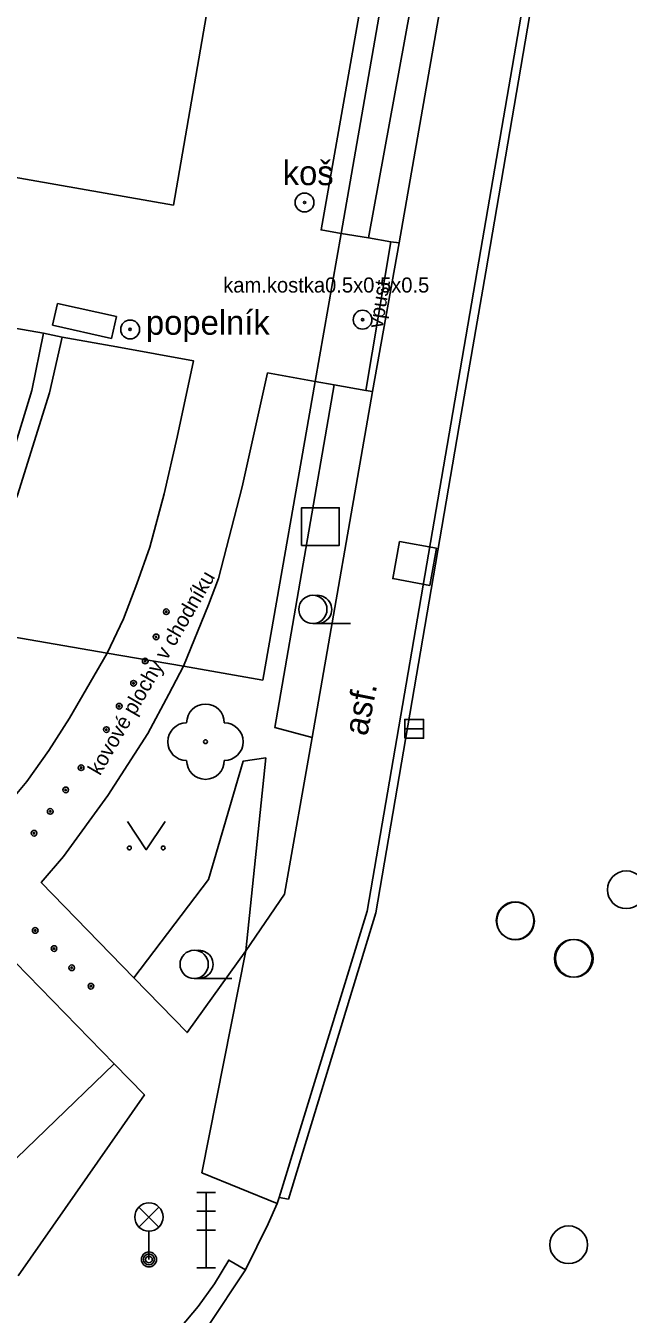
# Model space of a CAD drawing. Extents: x -596229 to -595156, y -1161237 to -1159376.
# Drawn here: x -595923.88 to -595907.89, y -1160301.87 to -1160267.67 of the extents above; entities that cross this region are included whole.
import ezdxf

# ---------------------------------------------------------------- set-up
doc = ezdxf.new("R2010")
doc.units = 0
for name, color, linetype in [('kanalizace - povrch.  znaky - skut. velikost', 7, 'Continuous'), ('Level 20', 7, 'Continuous'), ('Level 22', 7, 'Continuous'), ('Level 25', 7, 'Continuous'), ('Level 26', 7, 'Continuous'), ('Level 27', 7, 'Continuous'), ('Level 33', 7, 'Continuous'), ('Level 36', 7, 'Continuous'), ('TM - budovy zdene_ betonove - NP', 7, 'Continuous'), ('TM - budovy zdene_ betonove - VP', 7, 'Continuous'), ('TM - chodniky - VP', 7, 'Continuous'), ('TM - hranice souvisleho porostu (skupiny stromu_ kere)', 7, 'Continuous'), ('TM - komunikace - VP', 7, 'Continuous'), ('TM - lavicka', 7, 'Continuous'), ('TM - popis povrchu', 7, 'Continuous'), ('TM - poznamka', 7, 'Continuous'), ('TM - rozhrani kultur', 7, 'Continuous'), ('TM - rozhrani mezi zpev. plochami mezi sebou - VP', 7, 'Continuous')]:
    doc.layers.add(name, color=color, linetype=linetype)

msp = doc.modelspace()

# ---------------------------------------------------------------- linework, layer by layer
at = {"layer": 'kanalizace - povrch.  znaky - skut. velikost'}
for points in [[(-595914.85, -1160277.35), (-595914.19, -1160273.4)], [(-595914.68, -1160277.38), (-595913.97, -1160273.43)]]:
    msp.add_lwpolyline(points, dxfattribs=at)
at = {"layer": 'Level 20'}
for centre, radius in [((-595920.15, -1160283.22), 0.075), ((-595920.15, -1160283.22), 0.0204), ((-595920.42, -1160283.89), 0.075), ((-595920.42, -1160283.89), 0.0204), ((-595920.71, -1160284.53), 0.075), ((-595920.71, -1160284.53), 0.0204), ((-595921.02, -1160285.12), 0.075), ((-595921.02, -1160285.12), 0.0204), ((-595921.4, -1160285.73), 0.075), ((-595921.4, -1160285.73), 0.0204), ((-595921.74, -1160286.35), 0.075), ((-595921.74, -1160286.35), 0.0204), ((-595922.41, -1160287.36), 0.075), ((-595922.41, -1160287.36), 0.0204), ((-595922.82, -1160287.95), 0.075), ((-595922.82, -1160287.95), 0.0204), ((-595923.23, -1160288.52), 0.075), ((-595923.23, -1160288.52), 0.0204), ((-595923.66, -1160289.1), 0.075), ((-595923.66, -1160289.1), 0.0204), ((-595923.63, -1160291.68), 0.075), ((-595923.63, -1160291.68), 0.0204), ((-595923.13, -1160292.16), 0.075), ((-595923.13, -1160292.16), 0.0204), ((-595922.66, -1160292.67), 0.075), ((-595922.66, -1160292.67), 0.0204), ((-595922.15, -1160293.16), 0.075), ((-595922.15, -1160293.16), 0.0204)]:
    msp.add_circle(centre, radius, dxfattribs=at)
at = {"layer": 'Level 22'}
msp.add_circle((-595919.11, -1160286.67), 0.05, dxfattribs=at)
for centre, start, end in [((-595919.11, -1160286.17), 0, 180), ((-595919.61, -1160286.67), 90, 270), ((-595918.61, -1160286.67), 270, 90), ((-595919.11, -1160287.17), 180, 0)]:
    msp.add_arc(centre, 0.5, start, end, dxfattribs=at)
at = {"layer": 'Level 25'}
for centre, radius in [((-595916.48, -1160272.36), 0.25), ((-595916.48, -1160272.36), 0.0303), ((-595914.94, -1160275.47), 0.25), ((-595921.11, -1160275.73), 0.25), ((-595914.94, -1160275.47), 0.0303), ((-595921.11, -1160275.73), 0.0303)]:
    msp.add_circle(centre, radius, dxfattribs=at)
at = {"layer": 'Level 26'}
for points in [[(-595916.56, -1160281.46), (-595915.56, -1160281.46), (-595915.56, -1160280.46), (-595916.56, -1160280.46)], [(-595913.963, -1160281.359), (-595914.141, -1160282.343), (-595913.157, -1160282.521), (-595912.979, -1160281.537)]]:
    msp.add_lwpolyline(points, close=True, dxfattribs=at)
at = {"layer": 'Level 27'}
msp.add_line((-595913.82, -1160286.33), (-595913.32, -1160286.33), dxfattribs=at)
msp.add_lwpolyline([(-595913.82, -1160286.58), (-595913.32, -1160286.58), (-595913.32, -1160286.08), (-595913.82, -1160286.08)], close=True, dxfattribs=at)
for centre in [(-595907.94, -1160290.6), (-595910.89, -1160291.42), (-595910.88, -1160291.43), (-595909.35, -1160292.42), (-595909.32, -1160292.42), (-595909.47, -1160300.02)]:
    msp.add_circle(centre, 0.5, dxfattribs=at)
at = {"layer": 'Level 33'}
for p, q in [((-595919.34, -1160298.63), (-595918.84, -1160298.63)), ((-595919.09, -1160300.63), (-595919.09, -1160298.63)), ((-595920.875, -1160299.55), (-595920.345, -1160299.02)), ((-595920.875, -1160299.02), (-595920.345, -1160299.55)), ((-595919.34, -1160299.13), (-595918.84, -1160299.13)), ((-595920.61, -1160299.66), (-595920.61, -1160300.41)), ((-595919.34, -1160299.63), (-595918.84, -1160299.63)), ((-595919.34, -1160300.63), (-595918.84, -1160300.63))]:
    msp.add_line(p, q, dxfattribs=at)
for centre, radius in [((-595920.61, -1160299.285), 0.375), ((-595920.61, -1160300.41), 0.2), ((-595920.61, -1160300.41), 0.145), ((-595920.61, -1160300.41), 0.0876)]:
    msp.add_circle(centre, radius, dxfattribs=at)
at = {"layer": 'Level 36'}
for p, q in [((-595916.26, -1160283.535), (-595915.26, -1160283.535)), ((-595919.41, -1160292.955), (-595918.41, -1160292.955))]:
    msp.add_line(p, q, dxfattribs=at)
msp.add_lwpolyline([(-595921.18, -1160288.79), (-595920.68, -1160289.54), (-595920.18, -1160288.79)], dxfattribs=at)
for centre, radius in [((-595916.26, -1160283.16), 0.375), ((-595921.13, -1160289.49), 0.05), ((-595920.231, -1160289.49), 0.05), ((-595919.41, -1160292.58), 0.375)]:
    msp.add_circle(centre, radius, dxfattribs=at)
for centre in [(-595916.135, -1160283.16), (-595919.285, -1160292.58)]:
    msp.add_arc(centre, 0.375, 260.4059, 99.5941, dxfattribs=at)
at = {"layer": 'TM - budovy zdene_ betonove - NP'}
for points in [[(-595913.27, -1160260.32), (-595915.51, -1160273.18)], [(-595915.51, -1160273.18), (-595916.2, -1160277.11)], [(-595916.2, -1160277.11), (-595917.59, -1160285.04)], [(-595921.72, -1160284.32), (-595925.87, -1160283.6)], [(-595919.69, -1160284.67), (-595921.72, -1160284.32)], [(-595917.59, -1160285.04), (-595919.69, -1160284.67)]]:
    msp.add_lwpolyline(points, dxfattribs=at)
at = {"layer": 'TM - budovy zdene_ betonove - VP'}
for points in [[(-595917.77, -1160259.8), (-595919.96, -1160272.43)], [(-595943.64, -1160268.27), (-595919.96, -1160272.43)]]:
    msp.add_lwpolyline(points, dxfattribs=at)
at = {"layer": 'TM - chodniky - VP'}
for points in [[(-595915.51, -1160273.18), (-595916.04, -1160273.09), (-595913.77, -1160260.23)], [(-595911.73, -1160260.6), (-595913.97, -1160273.43)], [(-595914.78, -1160273.3), (-595915.51, -1160273.18)], [(-595914.19, -1160273.4), (-595914.78, -1160273.3)], [(-595913.97, -1160273.43), (-595914.19, -1160273.4)], [(-595925.14, -1160275.53), (-595923.41, -1160275.83)], [(-595923.41, -1160275.83), (-595922.91, -1160275.93)], [(-595922.91, -1160275.93), (-595921.46, -1160276.19), (-595919.43, -1160276.56), (-595919.86, -1160278.59), (-595920.21, -1160280.09), (-595920.59, -1160281.51)], [(-595917.46, -1160276.88), (-595918.14, -1160279.91), (-595918.76, -1160282.34)], [(-595917.46, -1160276.88), (-595916.2, -1160277.11)], [(-595916.28, -1160286.56), (-595914.68, -1160277.38)], [(-595916.2, -1160277.11), (-595915.69, -1160277.2)], [(-595915.69, -1160277.2), (-595914.85, -1160277.35)], [(-595914.68, -1160277.38), (-595914.85, -1160277.35)], [(-595920.59, -1160281.51), (-595920.93, -1160282.48), (-595921.29, -1160283.41), (-595921.72, -1160284.32)], [(-595918.76, -1160282.34), (-595919.03, -1160283.04), (-595919.69, -1160284.67)], [(-595921.72, -1160284.32), (-595922.72, -1160286.05), (-595923.27, -1160286.9), (-595923.85, -1160287.73), (-595924.83, -1160288.89), (-595926.25, -1160287.31), (-595927.57, -1160285.77)], [(-595919.69, -1160284.67), (-595920.08, -1160285.41), (-595920.64, -1160286.45), (-595921.7, -1160288.1), (-595922.88, -1160289.72), (-595923.47, -1160290.41), (-595921.01, -1160292.94)], [(-595918.04, -1160292.22), (-595917.01, -1160290.72), (-595916.28, -1160286.56)], [(-595934.36, -1160299.45), (-595934.35, -1160298.95), (-595934.11, -1160298.52), (-595933.74, -1160298.22), (-595932.85, -1160297.82), (-595931.09, -1160296.86), (-595929.42, -1160295.76), (-595928.62, -1160295.12), (-595927.06, -1160293.88), (-595926.31, -1160293.21), (-595924.82, -1160291.86), (-595921.53, -1160295.22)], [(-595921.01, -1160292.94), (-595919.6, -1160294.39), (-595918.04, -1160292.22)], [(-595921.53, -1160295.22), (-595920.73, -1160296.04), (-595924.08, -1160300.85)]]:
    msp.add_lwpolyline(points, dxfattribs=at)
at = {"layer": 'TM - hranice souvisleho porostu (skupiny stromu_ kere)'}
for points in [[(-595914.78, -1160273.3), (-595912.44, -1160260.47)], [(-595916.28, -1160286.56), (-595917.27, -1160286.29), (-595915.69, -1160277.2)], [(-595921.01, -1160292.94), (-595919.03, -1160290.33), (-595918.11, -1160287.19), (-595917.51, -1160287.1), (-595918.04, -1160292.22)], [(-595921.53, -1160295.22), (-595926.98, -1160300.47), (-595934.36, -1160299.45)]]:
    msp.add_lwpolyline(points, dxfattribs=at)
at = {"layer": 'TM - komunikace - VP'}
for points in [[(-595909.62, -1160260.9), (-595911.9, -1160274.17), (-595912.54, -1160277.93), (-595914.82, -1160291.17), (-595917.15, -1160298.77)], [(-595917.15, -1160298.77), (-595917.21, -1160298.93)], [(-595917.21, -1160298.93), (-595917.45, -1160299.47), (-595918.05, -1160300.69)], [(-595918.05, -1160300.69), (-595919.05, -1160302.19), (-595919.68, -1160302.93), (-595919.97, -1160303.19), (-595920.99, -1160304.08), (-595921.59, -1160304.52)]]:
    msp.add_lwpolyline(points, dxfattribs=at)
at = {"layer": 'TM - lavicka'}
for points in [[(-595923.04, -1160275.04), (-595923.17, -1160275.62)], [(-595923.04, -1160275.04), (-595921.47, -1160275.39)], [(-595923.17, -1160275.62), (-595921.6, -1160275.97)], [(-595921.47, -1160275.39), (-595921.6, -1160275.97)]]:
    msp.add_lwpolyline(points, dxfattribs=at)
at = {"layer": 'TM - rozhrani kultur'}
for points in [[(-595923.41, -1160275.83), (-595923.72, -1160277.35), (-595924.52, -1160279.99), (-595925.83, -1160282.8), (-595926.38, -1160283.51)], [(-595922.91, -1160275.93), (-595923.25, -1160277.41), (-595924.1, -1160280.13), (-595925.42, -1160283.03), (-595925.87, -1160283.6)]]:
    msp.add_lwpolyline(points, dxfattribs=at)
at = {"layer": 'TM - rozhrani mezi zpev. plochami mezi sebou - VP'}
for points in [[(-595914.59, -1160291.21), (-595912.32, -1160277.98), (-595911.67, -1160274.2), (-595909.4, -1160260.95)], [(-595914.59, -1160291.21), (-595916.91, -1160298.81), (-595917.15, -1160298.77)], [(-595918.04, -1160292.22), (-595919.21, -1160298.11)], [(-595919.21, -1160298.11), (-595917.21, -1160298.93)], [(-595920.28, -1160302.75), (-595920.021, -1160302.48), (-595919.77, -1160302.22), (-595919.3, -1160301.66), (-595918.87, -1160301.06), (-595918.49, -1160300.43), (-595918.05, -1160300.69)]]:
    msp.add_lwpolyline(points, dxfattribs=at)

# ---------------------------------------------------------------- texts
at = {"layer": 'TM - popis povrchu'}
msp.add_text('asf.', height=0.65, rotation=78.8805, dxfattribs=at).set_placement((-595914.82, -1160286.54))
at = {"layer": 'TM - poznamka'}
for s, height, p in [('koš', 0.65, (-595917.06, -1160271.9)), ('kam.kostka0.5x0.5x0.5', 0.4, (-595918.64, -1160274.75)), ('popelník', 0.65, (-595920.69, -1160275.87))]:
    msp.add_text(s, height=height, dxfattribs=at).set_placement(p)
for s, rotation, p in [('vpust', 81, (-595914.41, -1160275.72)), ('kovové plochy v chodníku', 59.9314, (-595921.91, -1160287.59))]:
    msp.add_text(s, height=0.4, rotation=rotation, dxfattribs=at).set_placement(p)

doc.saveas('drawing.dxf')
